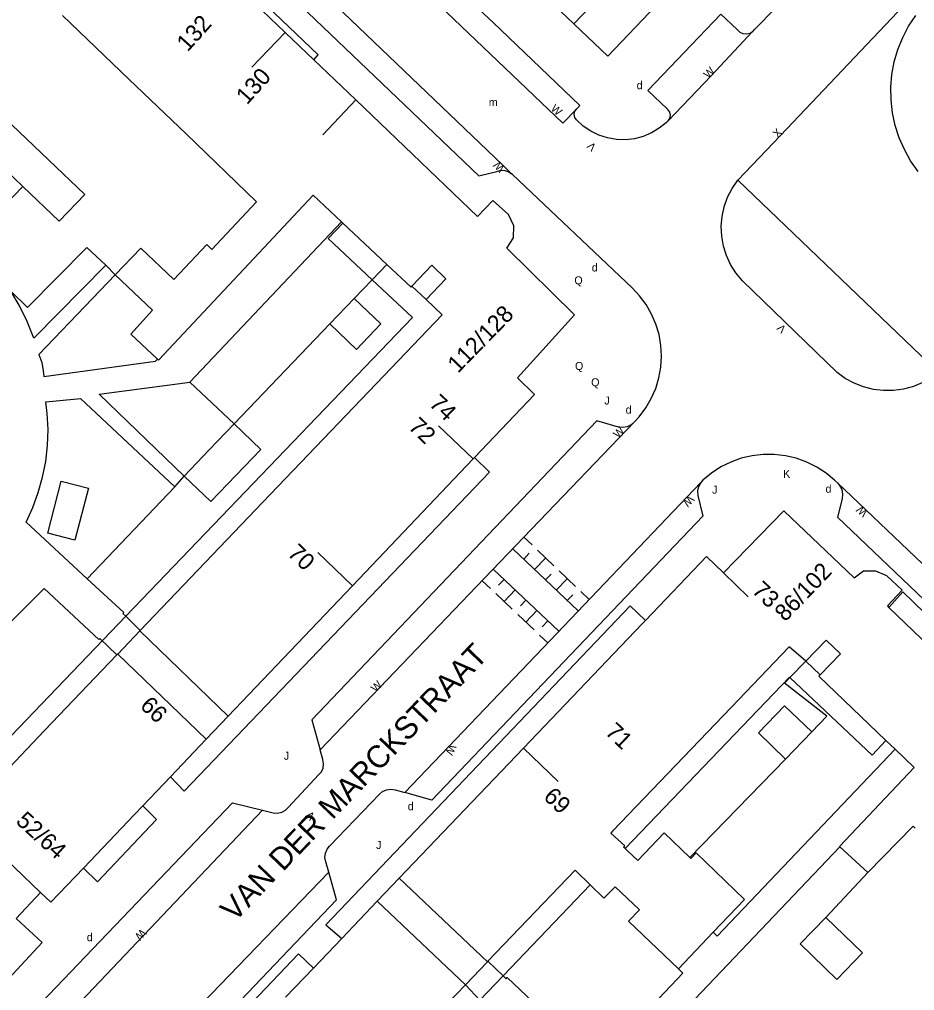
# Model space of a CAD drawing. Extents: x 134999 to 136502, y 457398 to 459002.
# Drawn here: x 135094.2 to 135150, y 458138.5 to 458199.1 of the extents above; entities that cross this region are included whole.
import ezdxf

# ---------------------------------------------------------------- set-up
doc = ezdxf.new("R2010")
doc.units = 0
for name, color, linetype in [('RI_DGTB_15', 7, 'Continuous'), ('RI_DGTB_2', 7, 'Continuous'), ('RI_DGTB_29', 7, 'Continuous'), ('RI_DGTB_3', 7, 'Continuous'), ('RI_DGTB_30', 7, 'Continuous'), ('RI_DGTB_31', 7, 'Continuous'), ('RI_DGTB_35', 7, 'Continuous'), ('RI_DGTB_36', 7, 'Continuous'), ('RI_DGTB_37', 7, 'Continuous'), ('RI_DGTB_4', 7, 'Continuous'), ('RI_DGTB_43', 7, 'Continuous'), ('RI_DGTB_48', 7, 'Continuous'), ('RI_DGTB_53', 7, 'Continuous'), ('RI_DGTB_54', 7, 'Continuous'), ('RI_DGTB_6', 7, 'Continuous'), ('RI_DGTB_7', 7, 'Continuous')]:
    doc.layers.add(name, color=color, linetype=linetype)

msp = doc.modelspace()

# ---------------------------------------------------------------- linework, layer by layer
at = {"layer": 'RI_DGTB_15'}
for p, q in [((135108.673, 458196.143), (135110.742, 458198.317)), ((135113.09, 458191.918), (135115.159, 458194.092)), ((135122.485, 458171.67), (135120.313, 458173.739)), ((135114.95, 458163.755), (135112.778, 458165.824)), ((135138.101, 458164.551), (135139.654, 458163.068)), ((135125.626, 458153.607), (135127.796, 458151.536)), ((135093.303, 458146.675), (135095.473, 458144.604))]:
    msp.add_line(p, q, dxfattribs=at)
at = {"layer": 'RI_DGTB_2'}
for p, q in [((135100.986, 458195.397), (135096.839, 458199.378)), ((135104.556, 458191.97), (135100.986, 458195.397)), ((135115.159, 458194.092), (135122.761, 458186.825)), ((135104.556, 458191.97), (135108.965, 458187.737)), ((135108.965, 458187.737), (135106.172, 458184.762)), ((135118.663, 458182.461), (135119.893, 458183.771)), ((135119.547, 458181.631), (135118.663, 458182.461)), ((135120.55, 458180.679), (135119.547, 458181.631)), ((135120.55, 458180.679), (135116.91, 458176.87)), ((135116.91, 458176.87), (135109.36, 458168.97)), ((135114.95, 458163.755), (135122.485, 458171.67)), ((135109.36, 458168.97), (135101.702, 458160.958)), ((135107.187, 458155.601), (135114.95, 458163.755)), ((135125.626, 458153.607), (135133.021, 458161.351)), ((135101.681, 458160.936), (135100.299, 458159.489)), ((135101.702, 458160.958), (135101.681, 458160.936)), ((135095.725, 458154.705), (135100.246, 458159.434)), ((135100.299, 458159.489), (135100.246, 458159.434)), ((135144.139, 458158.182), (135145.406, 458159.503)), ((135143.244, 458159.04), (135144.139, 458158.182)), ((135138.591, 458156.156), (135131.182, 458148.424)), ((135107.187, 458155.601), (135105.82, 458154.164)), ((135095.725, 458154.705), (135090.786, 458149.537)), ((135117.871, 458145.491), (135125.626, 458153.607)), ((135131.182, 458148.424), (135131.071, 458148.308)), ((135147.111, 458145.841), (135145.367, 458147.455)), ((135128.846, 458145.986), (135123.394, 458140.296)), ((135116.496, 458144.046), (135117.871, 458145.491)), ((135123.37, 458140.271), (135117.871, 458145.491)), ((135116.496, 458144.046), (135121.995, 458138.835)), ((135137.46, 458142.11), (135135.3, 458139.82)), ((135121.995, 458138.835), (135123.37, 458140.271)), ((135123.394, 458140.296), (135123.37, 458140.271)), ((135116.302, 458132.894), (135121.995, 458138.835))]:
    msp.add_line(p, q, dxfattribs=at)
for points in [[(135109.31, 458199.685), (135110.741, 458198.316)], [(135110.741, 458198.316), (135112.526, 458196.609)], [(135112.526, 458196.609), (135115.159, 458194.092)], [(135107.848, 458183.188), (135112.498, 458188.137), (135114.267, 458186.476)], [(135124.585, 458184.843), (135125, 458185.49), (135125.03, 458186.24), (135124.69, 458186.93), (135123.7, 458187.82), (135122.761, 458186.825)], [(135114.267, 458186.476), (135114.341, 458186.405)], [(135114.341, 458186.405), (135117.096, 458183.818)], [(135122.571, 458171.761), (135126.313, 458175.691), (135125.246, 458176.746), (135128.816, 458180.667), (135124.585, 458184.843)], [(135117.096, 458183.818), (135118.606, 458182.4), (135118.663, 458182.461)], [(135119.547, 458181.631), (135120.78, 458182.928), (135119.893, 458183.771)], [(135122.485, 458171.67), (135122.571, 458171.761)], [(135133.251, 458161.591), (135137.051, 458165.571), (135138.101, 458164.551), (135141.871, 458168.431), (135146.26, 458164.24), (135146.84, 458164.68), (135147.59, 458164.69), (135148.29, 458164.4), (135149.27, 458163.47), (135148.342, 458162.492)], [(135148.342, 458162.492), (135148.439, 458162.399)], [(135148.439, 458162.399), (135152.52, 458158.49)], [(135133.021, 458161.351), (135133.251, 458161.591)], [(135143.244, 458159.04), (135142.211, 458159.934), (135138.591, 458156.156)], [(135143.244, 458159.04), (135144.521, 458160.352), (135145.406, 458159.503)], [(135148.247, 458154.097), (135144.071, 458158.111), (135144.139, 458158.182)], [(135105.82, 458154.164), (135103.579, 458151.811)], [(135148.823, 458153.543), (135148.247, 458154.097)], [(135145.367, 458147.455), (135145.361, 458147.461), (135150.011, 458152.401), (135148.823, 458153.543)], [(135103.579, 458151.811), (135101.859, 458150.004)], [(135101.859, 458150.004), (135101.343, 458149.463)], [(135101.343, 458149.463), (135098.148, 458146.106)], [(135147.111, 458145.841), (135149.941, 458148.731), (135150.065, 458148.612)], [(135131.962, 458147.336), (135131.87, 458147.42), (135131.95, 458147.5), (135131.071, 458148.308)], [(135132.76, 458146.6), (135132.1, 458147.21), (135131.962, 458147.336)], [(135098.148, 458146.106), (135096.125, 458143.981), (135095.473, 458144.604)], [(135129.79, 458145.068), (135128.846, 458145.986)], [(135135.3, 458139.82), (135132.17, 458142.8), (135132.86, 458143.52), (135131.35, 458144.95), (135130.63, 458144.25), (135129.79, 458145.068)], [(135092.95, 458138.648), (135095.58, 458141.47), (135093.96, 458142.98), (135095.473, 458144.604)], [(135116.496, 458144.046), (135114.275, 458141.719)], [(135114.275, 458141.719), (135112.51, 458139.872)], [(135112.51, 458139.872), (135110.773, 458138.052)]]:
    msp.add_lwpolyline(points, dxfattribs=at)
at = {"layer": 'RI_DGTB_3'}
for p, q in [((135107.187, 458155.601), (135101.681, 458160.936)), ((135105.82, 458154.164), (135100.299, 458159.489))]:
    msp.add_line(p, q, dxfattribs=at)
at = {"layer": 'RI_DGTB_31'}
for p, q in [((135125.654, 458166.791), (135126.162, 458166.304)), ((135124.962, 458166.068), (135129.029, 458162.178)), ((135125.641, 458165.421), (135125.986, 458165.782)), ((135126.319, 458164.772), (135127.009, 458165.494)), ((135126.501, 458165.98), (135127.518, 458165.007)), ((135127.824, 458160.911), (135123.737, 458164.789)), ((135126.996, 458164.124), (135127.342, 458164.484)), ((135127.674, 458163.475), (135128.365, 458164.196)), ((135127.856, 458164.683), (135128.873, 458163.71)), ((135123.557, 458163.583), (135123.046, 458164.068)), ((135124.416, 458164.146), (135124.072, 458163.784)), ((135124.92, 458162.289), (135123.898, 458163.259)), ((135125.098, 458163.499), (135124.409, 458162.774)), ((135128.352, 458162.826), (135128.697, 458163.187)), ((135129.212, 458163.385), (135129.72, 458162.899)), ((135125.779, 458162.852), (135125.435, 458162.49)), ((135126.283, 458160.995), (135125.261, 458161.965)), ((135126.461, 458162.205), (135125.772, 458161.48)), ((135127.142, 458161.558), (135126.798, 458161.196)), ((135127.135, 458160.186), (135126.624, 458160.671))]:
    msp.add_line(p, q, dxfattribs=at)
at = {"layer": 'RI_DGTB_4'}
for p in [(135127.551, 458200), (135129.874, 458200)]:
    msp.add_line(p, (135128.77, 458198.839), dxfattribs=at)
at = {"layer": 'RI_DGTB_48'}
for points in [[(135092.592, 458186.878), (135094.362, 458188.693)], [(135099.55, 458183.78), (135098.36, 458184.88), (135094.66, 458181.14), (135093.62, 458182.16)]]:
    msp.add_lwpolyline(points, dxfattribs=at)
at = {"layer": 'RI_DGTB_53'}
for p, q in [((135140.039, 458198.498), (135141.379, 458199.842)), ((135139.927, 458198.378), (135140.039, 458198.498)), ((135128.944, 458193.544), (135128.081, 458192.638)), ((135138.998, 458189.079), (135151.536, 458177.069)), ((135100.134, 458183.177), (135099.55, 458183.78)), ((135107.569, 458173.862), (135113.542, 458180.104)), ((135104.791, 458176.459), (135107.569, 458173.862)), ((135103.85, 458169.93), (135104.451, 458170.602)), ((135098.38, 458164.19), (135103.85, 458169.93)), ((135135.999, 458146.789), (135141.991, 458152.931)), ((135100.511, 458132.451), (135113.467, 458145.855)), ((135144.501, 458143.041), (135147.111, 458145.841))]:
    msp.add_line(p, q, dxfattribs=at)
for points in [[(135111.694, 458200), (135122.84, 458189.35), (135123.95, 458189.63), (135124.2, 458189.701), (135124.459, 458189.692), (135124.704, 458189.606), (135124.873, 458189.487)], [(135113.918, 458200), (135124.31, 458190.05), (135124.873, 458189.487)], [(135128.944, 458193.544), (135129.146, 458193.746), (135123.729, 458198.939), (135122.584, 458200)], [(135133.91, 458200), (135130.895, 458196.825), (135128.77, 458198.839)], [(135149.364, 458200), (135141.663, 458191.884), (135138.998, 458189.079)], [(135134.65, 458192.783), (135134.76, 458192.945), (135134.797, 458193.137), (135134.755, 458193.329), (135134.641, 458193.488), (135134.613, 458193.513), (135133.396, 458194.69), (135137.945, 458199.448), (135138.968, 458198.501), (135139.124, 458198.337), (135139.327, 458198.238), (135139.551, 458198.214), (135139.77, 458198.27), (135139.927, 458198.378)], [(135150.255, 458189.635), (135149.794, 458190.293), (135149.4, 458190.994), (135149.077, 458191.73), (135148.829, 458192.495), (135148.659, 458193.281), (135148.567, 458194.079), (135148.555, 458194.883), (135148.623, 458195.684), (135148.771, 458196.475), (135148.996, 458197.246), (135149.296, 458197.992), (135149.669, 458198.704), (135150.111, 458199.376)], [(135134.65, 458192.783), (135137.332, 458195.595), (135139.927, 458198.378)], [(135139.927, 458198.378), (135139.956, 458198.398), (135140.039, 458198.498)], [(135134.65, 458192.783), (135134.543, 458192.679), (135134.104, 458192.324), (135133.619, 458192.035), (135133.099, 458191.817), (135132.552, 458191.674), (135131.991, 458191.61), (135131.427, 458191.626), (135130.871, 458191.722), (135130.333, 458191.895), (135129.826, 458192.142), (135129.358, 458192.459), (135128.93, 458192.847), (135128.821, 458193.008), (135128.786, 458193.198), (135128.829, 458193.388), (135128.944, 458193.544)], [(135132.561, 458174.001), (135132.847, 458174.313), (135133.258, 458174.859), (135133.604, 458175.449), (135133.878, 458176.075), (135134.077, 458176.729), (135134.198, 458177.402), (135134.24, 458178.084), (135134.202, 458178.767), (135134.085, 458179.44), (135133.89, 458180.095), (135133.62, 458180.723), (135133.278, 458181.315), (135132.87, 458181.863), (135132.4, 458182.36), (135124.93, 458189.43), (135124.873, 458189.487)], [(135151.536, 458177.069), (135151.103, 458176.751), (135150.552, 458176.44), (135149.967, 458176.2), (135149.357, 458176.036), (135148.73, 458175.951), (135148.098, 458175.945), (135147.47, 458176.019), (135146.856, 458176.171), (135146.267, 458176.4), (135145.711, 458176.701), (135145.205, 458177.064), (135139.291, 458182.795), (135138.883, 458183.287), (135138.553, 458183.813), (135138.294, 458184.377), (135138.109, 458184.97), (135138.002, 458185.582), (135137.974, 458186.202), (135138.026, 458186.821), (135138.158, 458187.427), (135138.366, 458188.012), (135138.647, 458188.566), (135138.998, 458189.079)], [(135114.267, 458186.476), (135104.79, 458176.46), (135104.791, 458176.459)], [(135099.55, 458183.78), (135095.06, 458179.22), (135094.634, 458180.264), (135094.135, 458181.274), (135093.62, 458182.16)], [(135116.183, 458182.864), (135117.096, 458183.818)], [(135100.134, 458183.177), (135095.37, 458178.19), (135095.547, 458177.699), (135095.647, 458177.186), (135095.67, 458176.82), (135102.66, 458177.77), (135102.781, 458177.897)], [(135115.063, 458181.694), (135116.183, 458182.864)], [(135104.451, 458170.602), (135099.13, 458175.71), (135104.791, 458176.459)], [(135098.38, 458164.19), (135094.57, 458167.72), (135094.99, 458168.63), (135095.335, 458169.57), (135095.605, 458170.536), (135095.797, 458171.519), (135095.909, 458172.515), (135095.942, 458173.516), (135095.896, 458174.517), (135095.81, 458175.25), (135097.96, 458175.45), (135103.85, 458169.93)], [(135132.561, 458174.001), (135132.355, 458173.809), (135132.104, 458173.684), (135131.828, 458173.633), (135131.549, 458173.662), (135130.2, 458174.06), (135112.42, 458155.37), (135112.926, 458153.504)], [(135126.131, 458167.288), (135132.561, 458174.001)], [(135145.22, 458170.18), (135145.048, 458170.346), (135144.511, 458170.789), (135143.928, 458171.168), (135143.305, 458171.477), (135142.65, 458171.712), (135141.973, 458171.871), (135141.282, 458171.951), (135140.587, 458171.952), (135139.896, 458171.872), (135139.219, 458171.714), (135138.564, 458171.479), (135137.941, 458171.17), (135137.357, 458170.792), (135136.82, 458170.35), (135136.688, 458170.206)], [(135136.688, 458170.206), (135136.549, 458169.955), (135136.485, 458169.676), (135136.5, 458169.39), (135136.83, 458168.09), (135119.905, 458150.354), (135118.219, 458150.831)], [(135130.26, 458163.463), (135136.688, 458170.206)], [(135145.22, 458170.18), (135145.357, 458170.02), (135145.488, 458169.762), (135145.544, 458169.478), (135145.52, 458169.19), (135145.23, 458168.03), (135177.316, 458137.409), (135179.5, 458137.47)], [(135155.063, 458160.812), (135154.06, 458161.77), (135145.22, 458170.18)], [(135122.69, 458163.696), (135126.131, 458167.288)], [(135100.79, 458161.845), (135100.61, 458162.02), (135100.68, 458162.09), (135098.38, 458164.19)], [(135090.786, 458149.537), (135090.034, 458150.255), (135090.069, 458150.292), (135083.61, 458156.44), (135090.54, 458158.47), (135095.71, 458163.58), (135099.104, 458160.394), (135099.17, 458160.46), (135100.246, 458159.434)], [(135112.926, 458153.504), (135122.69, 458163.696)], [(135126.828, 458159.863), (135130.26, 458163.463)], [(135101.702, 458160.958), (135100.79, 458161.845)], [(135118.219, 458150.831), (135126.828, 458159.863)], [(135142.252, 458158.021), (135143.244, 458159.04)], [(135143.621, 458154.631), (135144.552, 458155.602), (135141.919, 458157.679), (135142.252, 458158.021)], [(135109.335, 458149.734), (135110, 458149.57), (135110.267, 458149.547), (135110.53, 458149.604), (135110.764, 458149.735), (135110.95, 458149.93), (135112.83, 458151.94), (135113.005, 458152.131), (135113.114, 458152.366), (135113.146, 458152.622), (135113.099, 458152.877), (135113.09, 458152.9), (135112.926, 458153.504)], [(135148.823, 458153.543), (135137.72, 458141.86), (135137.46, 458142.11)], [(135113.467, 458145.855), (135113.28, 458146.51), (135113.23, 458146.775), (135113.259, 458147.043), (135113.365, 458147.291), (135113.52, 458147.48), (135116.63, 458150.73), (135116.832, 458150.907), (135117.076, 458151.017), (135117.342, 458151.051), (135117.607, 458151.005), (135117.62, 458151), (135118.219, 458150.831)], [(135086.76, 458125.96), (135086.912, 458126.201), (135086.991, 458126.475), (135086.992, 458126.76), (135086.95, 458126.94), (135086.54, 458128.26), (135090.381, 458132.371), (135092.764, 458134.844), (135107.45, 458150.2), (135109.335, 458149.734)], [(135096.448, 458136.162), (135109.335, 458149.734)], [(135142.99, 458133.39), (135134.26, 458135.77), (135145.367, 458147.455)], [(135100.511, 458132.451), (135100.705, 458132.649), (135100.947, 458132.783), (135101.217, 458132.842), (135101.451, 458132.831), (135102.861, 458132.501), (135113.959, 458144.13), (135113.467, 458145.855)], [(135123.394, 458140.296), (135124.352, 458139.388)], [(135124.352, 458139.388), (135124.54, 458139.21), (135124.61, 458139.28), (135130.24, 458133.93), (135135.58, 458139.56), (135135.3, 458139.82)], [(135122.9, 458137.871), (135121.995, 458138.835)]]:
    msp.add_lwpolyline(points, dxfattribs=at)
at = {"layer": 'RI_DGTB_54'}
msp.add_line((135120.378, 458200), (135128.081, 458192.638), dxfattribs=at)
at = {"layer": 'RI_DGTB_6'}
for p, q in [((135094.362, 458188.693), (135094.368, 458188.687)), ((135115.063, 458181.694), (135113.542, 458180.104)), ((135143.621, 458154.631), (135141.991, 458152.931))]:
    msp.add_line(p, q, dxfattribs=at)
for points in [[(135094.362, 458188.693), (135092.095, 458190.859), (135093.691, 458192.53), (135095.964, 458190.358)], [(135095.964, 458190.358), (135098.238, 458188.185), (135096.642, 458186.514), (135094.368, 458188.687)], [(135103.79, 458182.878), (135101.731, 458184.846), (135100.134, 458183.177)], [(135103.79, 458182.878), (135105.846, 458185.068), (135106.172, 458184.762)], [(135102.455, 458180.958), (135100.134, 458183.177)], [(135107.848, 458183.188), (135102.833, 458177.848), (135102.781, 458177.897)], [(135113.542, 458180.104), (135115.205, 458178.514), (135116.726, 458180.104), (135115.063, 458181.694)], [(135102.781, 458177.897), (135101.116, 458179.46), (135102.455, 458180.958)], [(135107.569, 458173.862), (135106.01, 458172.232)], [(135107.569, 458173.862), (135109.231, 458172.272), (135107.672, 458170.642)], [(135106.01, 458172.232), (135104.451, 458170.602)], [(135095.935, 458167.031), (135096.768, 458170.283), (135098.459, 458169.85), (135097.626, 458166.598), (135095.935, 458167.031)], [(135107.672, 458170.642), (135106.113, 458169.012), (135104.451, 458170.602)], [(135141.991, 458152.931), (135140.291, 458154.561), (135141.921, 458156.261), (135143.621, 458154.631)], [(135135.999, 458146.789), (135134.41, 458148.32), (135132.76, 458146.6)], [(135135.999, 458146.789), (135136.07, 458146.72), (135136.4, 458147.066), (135139.427, 458144.159), (135137.46, 458142.11)], [(135144.501, 458143.041), (135142.901, 458141.391), (135145.191, 458139.171), (135146.791, 458140.821), (135144.501, 458143.041)]]:
    msp.add_lwpolyline(points, dxfattribs=at)
at = {"layer": 'RI_DGTB_7'}
for points in [[(135112.526, 458196.609), (135112.81, 458196.906), (135109.594, 458199.981)], [(135116.183, 458182.864), (135113.438, 458185.443), (135114.341, 458186.405)], [(135100.79, 458161.845), (135118.685, 458180.514), (135116.183, 458182.864)], [(135122.571, 458171.761), (135123.501, 458170.851), (135104.451, 458150.921), (135103.579, 458151.811)], [(135148.439, 458162.399), (135149.311, 458163.371), (135153.381, 458159.411), (135152.52, 458158.49)], [(135133.251, 458161.591), (135132.291, 458162.501), (135113.291, 458142.571), (135114.275, 458141.719)], [(135089.8, 458150.38), (135100.79, 458161.845)], [(135131.962, 458147.336), (135142.221, 458158.051), (135142.252, 458158.021)], [(135142.252, 458158.021), (135147.381, 458153.171), (135148.247, 458154.097)], [(135101.859, 458150.004), (135102.711, 458149.161), (135099.021, 458145.261), (135098.148, 458146.106)], [(135124.352, 458139.388), (135129.79, 458145.068)], [(135112.51, 458139.872), (135111.571, 458140.771), (135107.871, 458136.871), (135108.825, 458136.007)], [(135122.9, 458137.871), (135124.352, 458139.388)]]:
    msp.add_lwpolyline(points, dxfattribs=at)

# ---------------------------------------------------------------- texts
at = {"layer": 'RI_DGTB_29'}
msp.add_text('d', height=0.5, dxfattribs=at).set_placement((135132.69, 458194.764))
for height, rotation, p in [(0.499, 359.89956, (135129.886, 458183.382)), (0.5, 359.99973, (135132.001, 458174.502)), (0.5, 359.99973, (135144.481, 458169.562)), (0.5, 359.99973, (135118.401, 458149.732)), (0.5, 359.99973, (135098.361, 458141.552))]:
    msp.add_text('d', height=height, rotation=rotation, dxfattribs=at).set_placement(p)
at = {"layer": 'RI_DGTB_30'}
for s, height, rotation, p in [('W', 0.5, 46.36093, (135137.177, 458195.398)), ('W', 0.5, 318.69082, (135127.289, 458193.492)), ('X', 0.5, 46.50568, (135141.491, 458191.703)), ('V', 0.5, 137.06889, (135130.21, 458191.209)), ('W', 0.5, 135.62069, (135124.489, 458189.875)), ('V', 0.5, 136.33092, (135142.065, 458179.84)), ('W', 0.5, 46.00504, (135131.529, 458172.937)), ('K', 0.5, 359.99973, (135141.831, 458170.492)), ('W', 0.5, 227.64159, (135135.955, 458169.437)), ('W', 0.5, 136.84634, (135147.154, 458168.361)), ('W', 0.499, 45.90919, (135116.404, 458157.072)), ('W', 0.5, 244.98221, (135120.997, 458153.898)), ('V', 0.5, 137.06889, (135112.64, 458149.419)), ('W', 0.5, 225.90861, (135101.76, 458142.362))]:
    msp.add_text(s, height=height, rotation=rotation, dxfattribs=at).set_placement(p)
at = {"layer": 'RI_DGTB_31'}
for s, rotation, p in [('Q', 359.99965, (135128.8, 458182.58)), ('Q', 359.99965, (135128.84, 458177.23)), ('Q', 359.99965, (135129.85, 458176.21)), ('J', 359.99973, (135130.671, 458175.072)), ('J', 359.99973, (135137.401, 458169.502)), ('J', 359.99973, (135110.661, 458152.882)), ('J', 359.99973, (135116.421, 458147.312))]:
    msp.add_text(s, height=0.5, rotation=rotation, dxfattribs=at).set_placement(p)
at = {"layer": 'RI_DGTB_35'}
for s, rotation, p in [('130', 48.1094, (135108.362, 458193.745)), ('112/128', 45.71, (135121.531, 458176.986)), ('74', 316.4074, (135119.671, 458175.045)), ('86/102', 46.2241, (135141.96, 458161.461)), ('73', 316.3214, (135139.829, 458163.375))]:
    msp.add_text(s, height=1.054, rotation=rotation, dxfattribs=at).set_placement(p)
at = {"layer": 'RI_DGTB_36'}
for s, rotation, p in [('132', 48.1094, (135104.655, 458197.053)), ('72', 316.4158, (135118.381, 458173.607)), ('70', 316.4158, (135110.835, 458165.703)), ('66', 316.4158, (135101.629, 458156.184)), ('71', 316.3214, (135130.665, 458154.54)), ('69', 316.3214, (135126.81, 458150.502)), ('52/64', 317.71, (135093.875, 458148.972))]:
    msp.add_text(s, height=1.054, rotation=rotation, dxfattribs=at).set_placement(p)
at = {"layer": 'RI_DGTB_37'}
msp.add_text('VAN DER MARCKSTRAAT', height=1.4, rotation=46.26261, dxfattribs=at).set_placement((135107.587, 458142.701))
at = {"layer": 'RI_DGTB_43'}
msp.add_text('m', height=0.5, dxfattribs=at).set_placement((135123.458, 458193.708))

doc.saveas('drawing.dxf')
